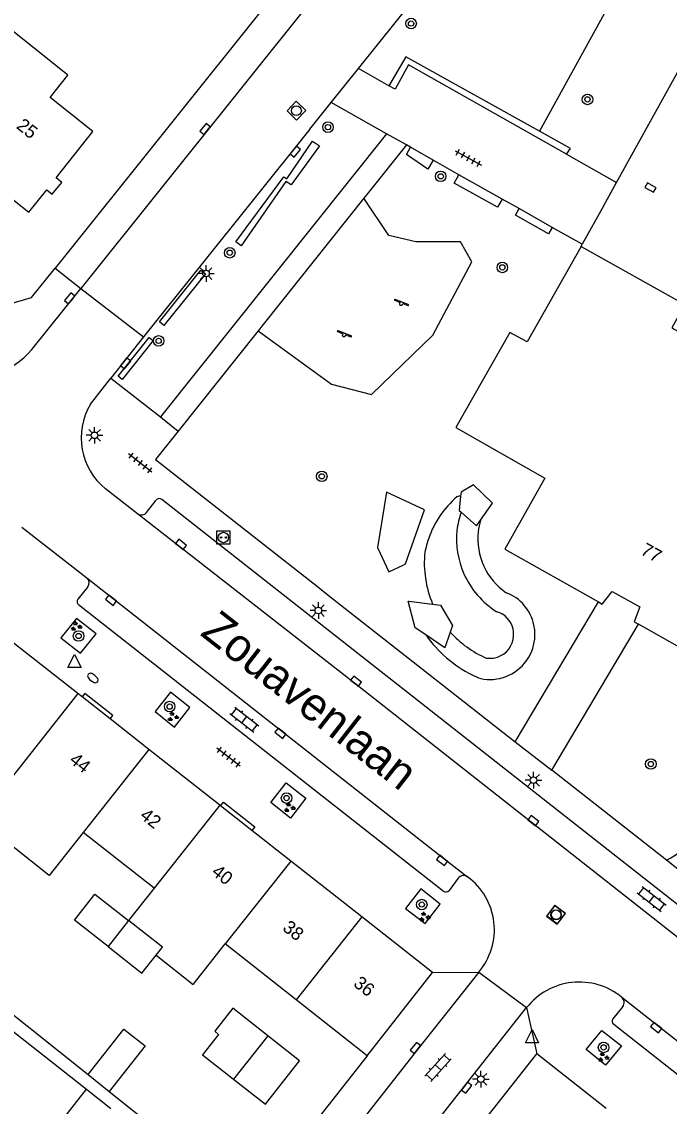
# Model space of a CAD drawing. Extents: x 131000 to 133013, y 393000 to 396501.
# Drawn here: x 131812 to 131861, y 396002.8 to 396084.8 of the extents above; entities that cross this region are included whole.
import ezdxf

# ---------------------------------------------------------------- set-up
doc = ezdxf.new("R2010")
doc.units = 0
for name, color, linetype in [('gg-afsc-erfafscheiding', 7, 'Continuous'), ('gg-afsc-muur', 7, 'Continuous'), ('gg-anno-huisnummerreeks BGT', 7, 'Continuous'), ('gg-anno-openbare ruimte label', 7, 'Continuous'), ('gg-bbg-bijgebouw', 7, 'Continuous'), ('gg-bbg-gedigitaliseerde bebouwing', 7, 'Continuous'), ('gg-bbg-gedigitaliseerde bijgebouw', 7, 'Continuous'), ('gg-bbg-hoofdgebouw', 7, 'Continuous'), ('gg-bbg-luifel en loopbrug', 7, 'Continuous'), ('gg-bbg-tussenscheiding', 7, 'Continuous'), ('gg-knt-onverhard', 7, 'Continuous'), ('gg-knt-verharding', 7, 'Continuous'), ('gg-knt-verharding nz', 7, 'Continuous'), ('gt-afsc-boombescherming', 7, 'Continuous'), ('gt-grn-groengrens', 7, 'Continuous'), ('gt-grn-vlakafsluiter', 7, 'Continuous'), ('gt-grn-weggrens', 7, 'Continuous'), ('gt-symb-boom', 7, 'Continuous'), ('gt-symb-brandkraan', 7, 'Continuous'), ('gt-symb-groenvak', 7, 'Continuous'), ('gt-symb-klinker verharding', 7, 'Continuous'), ('gt-symb-kolk', 7, 'Continuous'), ('gt-symb-laadpunt elektrisch vervoer', 7, 'Continuous'), ('gt-symb-lichtmast', 7, 'Continuous'), ('gt-symb-rioolschacht', 7, 'Continuous'), ('gt-symb-speelvoorziening', 7, 'Continuous'), ('gt-symb-tegel verharding', 7, 'Continuous'), ('gt-symb-waterafsluiter', 7, 'Continuous')]:
    doc.layers.add(name, color=color, linetype=linetype)

# ---------------------------------------------------------------- blocks, each defined once
blk = doc.blocks.new('gt0-BOOM')
at = {"layer": 'gt-symb-boom'}
for radius in [0.4, 0.2]:
    blk.add_circle((0, 0), radius, dxfattribs=at)
blk = doc.blocks.new('gt0-KOLK')
at = {"layer": 'gt-symb-kolk'}
blk.add_lwpolyline([(0, 0), (0.375, 0), (0.375, 0.4), (-0.375, 0.4), (-0.375, 0), (0, 0)], dxfattribs=at)
blk = doc.blocks.new('gt0-RS')
at = {"layer": 'gt-symb-rioolschacht'}
blk.add_lwpolyline([(-0.5, -0.5), (0.5, -0.5), (0.5, 0.5), (-0.5, 0.5)], close=True, dxfattribs=at)
blk.add_circle((0, 0), 0.375, dxfattribs=at)
blk = doc.blocks.new('gt0-TEG1')
at = {"layer": 'gt-symb-tegel verharding'}
for p, q in [((-1.125, 0), (1.125, 0)), ((-0.9, -0.25), (-0.9, 0.25)), ((-0.45, -0.25), (-0.45, 0.25)), ((0, -0.25), (0, 0.25)), ((0.45, -0.25), (0.45, 0.25)), ((0.9, -0.25), (0.9, 0.25))]:
    blk.add_line(p, q, dxfattribs=at)
blk = doc.blocks.new('gt0-GRVAK')
at = {"layer": 'gt-symb-groenvak'}
for p, q in [((-0.11, 0.189), (-0.228, 0.24)), ((-0.182, 0.153), (0.088, 0.153)), ((-0.091, 0.211), (-0.156, 0.322)), ((-0.047, 0.214), (-0.047, 0.393)), ((-0.004, 0.211), (0.061, 0.322)), ((0.015, 0.189), (0.133, 0.24)), ((0.262, -0.052), (0.197, 0.059)), ((0.305, -0.049), (0.305, 0.13)), ((0.349, -0.052), (0.414, 0.059)), ((-0.245, -0.228), (-0.363, -0.177)), ((-0.318, -0.264), (-0.047, -0.264)), ((-0.226, -0.206), (-0.291, -0.095)), ((-0.183, -0.203), (-0.183, -0.024)), ((-0.139, -0.206), (-0.074, -0.095)), ((-0.12, -0.228), (-0.002, -0.177)), ((0.243, -0.074), (0.125, -0.023)), ((0.17, -0.11), (0.441, -0.11)), ((0.368, -0.074), (0.486, -0.023))]:
    blk.add_line(p, q, dxfattribs=at)
blk = doc.blocks.new('gt0-LMAST')
at = {"layer": 'gt-symb-lichtmast'}
for p, q in [((-0.182, 0.173), (-0.447, 0.438)), ((-0.005, 0.246), (-0.005, 0.621)), ((0.172, 0.173), (0.437, 0.438)), ((-0.255, -0.004), (-0.63, -0.004)), ((-0.182, -0.181), (-0.447, -0.446)), ((-0.005, -0.254), (-0.005, -0.629)), ((0.437, -0.446), (0.172, -0.181)), ((0.245, -0.004), (0.62, -0.004))]:
    blk.add_line(p, q, dxfattribs=at)
blk.add_circle((-0.005, -0.004), 0.25, dxfattribs=at)
blk = doc.blocks.new('gt0-KL1')
at = {"layer": 'gt-symb-klinker verharding'}
for p, q in [((-1.15, 0.3), (1.15, 0.3)), ((-1, -0.3), (-1, 0.3)), ((-0.5, 0.3), (-0.5, 0.45)), ((0, -0.3), (0, 0.3)), ((0.5, 0.3), (0.5, 0.45)), ((1, -0.3), (1, 0.3)), ((-1.15, -0.3), (1.15, -0.3)), ((-0.5, -0.45), (-0.5, -0.3)), ((0.5, -0.45), (0.5, -0.3))]:
    blk.add_line(p, q, dxfattribs=at)
blk = doc.blocks.new('gt0-WAFSL')
at = {"layer": 'gt-symb-waterafsluiter'}
for p, q in [((-0.5, -0.333), (0, 0.667)), ((0, 0.667), (0.5, -0.333)), ((0.5, -0.333), (-0.5, -0.333))]:
    blk.add_line(p, q, dxfattribs=at)
blk = doc.blocks.new('gt0-SV')
at = {"layer": 'gt-symb-speelvoorziening'}
for p, q in [((-0.477, 0.255), (-0.08, 0.096)), ((0.542, -0.076), (-0.449, 0.324)), ((0.125, 0.014), (0.515, -0.143))]:
    blk.add_line(p, q, dxfattribs=at)
for centre, radius, start, end in [((-0.466, 0.291), 0.0369, 63.6251, 252.66016), ((-0.002, -0.005), 0.128, 127.68665, 8.59861), ((0.531, -0.111), 0.0363, 243.50852, 72.54358)]:
    blk.add_arc(centre, radius, start, end, dxfattribs=at)
blk = doc.blocks.new('gt0-LEV')
at = {"layer": 'gt-symb-laadpunt elektrisch vervoer'}
blk.add_lwpolyline([(-0.486, 0.501), (0.486, 0.501), (0.486, -0.499), (-0.486, -0.499)], close=True, dxfattribs=at)
for centre, radius in [((0, 0), 0.393), ((-0.186, 0), 0.0566), ((0.186, 0), 0.0566)]:
    blk.add_circle(centre, radius, dxfattribs=at)
blk = doc.blocks.new('gt0-BR')
at = {"layer": 'gt-symb-brandkraan'}
for centre, radius, start, end in [((-0.244, 0), 0.206, 107.56694, 252.43307), ((0.599, -2.664), 3, 106.89205, 107.56694), ((0, -0.691), 0.938, 73.10799, 106.89205), ((-0.599, -2.664), 3, 72.43309, 73.10799), ((0.244, 0), 0.206, 287.56695, 72.43309), ((0.599, 2.664), 3, 252.43307, 253.10797), ((0, 0.691), 0.938, 253.10797, 286.89206), ((-0.599, 2.664), 3, 286.89206, 287.56695)]:
    blk.add_arc(centre, radius, start, end, dxfattribs=at)

msp = doc.modelspace()

# ---------------------------------------------------------------- linework, layer by layer
at = {"layer": 'gg-afsc-erfafscheiding'}
for p, q in [((131807.975, 396012.4), (131817.044, 396005.17)), ((131818.65, 396003.89), (131823.528, 396000))]:
    msp.add_line(p, q, dxfattribs=at)
msp.add_lwpolyline([(131801.229, 396000), (131809.182, 396010.124), (131816.92, 396004.048)], dxfattribs=at)
at = {"layer": 'gg-afsc-muur'}
msp.add_line((131838.15, 396006.58), (131832.977, 396000), dxfattribs=at)
at = {"layer": 'gg-bbg-bijgebouw'}
msp.add_line((131833.043, 396006.187), (131830.63, 396008.087), dxfattribs=at)
msp.add_lwpolyline([(131830.63, 396008.087), (131827.989, 396010.168), (131826.618, 396008.428)], dxfattribs=at)
at = {"layer": 'gg-bbg-gedigitaliseerde bebouwing'}
for p, q in [((131822.036, 396019.247), (131816.669, 396023.466)), ((131822.036, 396019.247), (131820.111, 396016.796)), ((131832.769, 396010.81), (131827.402, 396015.029)), ((131838.15, 396006.58), (131832.769, 396010.81))]:
    msp.add_line(p, q, dxfattribs=at)
for points in [[(131815.51, 396080.71), (131809.16, 396085.767), (131802.977, 396077.991)], [(131816.669, 396023.466), (131814.112, 396020.212), (131808.745, 396024.431)], [(131822.189, 396014.182), (131825.001, 396011.973), (131827.402, 396015.029)]]:
    msp.add_lwpolyline(points, dxfattribs=at)
at = {"layer": 'gg-bbg-gedigitaliseerde bijgebouw'}
for p, q in [((131826.618, 396008.428), (131826.915, 396008.194)), ((131817.044, 396005.17), (131818.65, 396003.89))]:
    msp.add_line(p, q, dxfattribs=at)
for points in [[(131818.566, 396014.831), (131816.011, 396016.838), (131817.555, 396018.804), (131820.111, 396016.796)], [(131818.566, 396014.831), (131821.122, 396012.823), (131822.189, 396014.182)], [(131817.044, 396005.17), (131819.737, 396008.598), (131821.352, 396007.329), (131818.65, 396003.89)], [(131826.915, 396008.194), (131825.707, 396006.656), (131828.053, 396004.808)], [(131828.053, 396004.808), (131830.459, 396002.912), (131833.043, 396006.187)]]:
    msp.add_lwpolyline(points, dxfattribs=at)
at = {"layer": 'gg-bbg-hoofdgebouw'}
for p, q in [((131816.278, 396033.956), (131810.912, 396038.174)), ((131816.589, 396033.711), (131816.278, 396033.956)), ((131818.712, 396032.043), (131816.589, 396033.711)), ((131821.644, 396029.737), (131818.712, 396032.043)), ((131827.011, 396025.518), (131821.644, 396029.737)), ((131827.063, 396025.477), (131827.011, 396025.518)), ((131829.435, 396023.612), (131827.063, 396025.477)), ((131832.377, 396021.299), (131829.435, 396023.612)), ((131837.744, 396017.08), (131832.377, 396021.299)), ((131843.1, 396012.87), (131837.744, 396017.08)), ((131838.15, 396006.58), (131843.1, 396012.87)), ((131846.02, 396000.44), (131850.97, 396006.73)), ((131856.217, 396002.605), (131850.97, 396006.73))]:
    msp.add_line(p, q, dxfattribs=at)
for points in [[(131802.977, 396077.991), (131812.56, 396070.36), (131813.92, 396072.04), (131814.33, 396071.71), (131815.05, 396072.61), (131814.63, 396072.95), (131817.41, 396076.45), (131814.17, 396079.03), (131815.51, 396080.71)], [(131854.344, 396067.769), (131850.24, 396060.56), (131848.93, 396061.27), (131844.86, 396054.07), (131851.58, 396050.25), (131848.55, 396044.87), (131855.645, 396040.89)], [(131854.344, 396067.769), (131862.168, 396063.376), (131861.184, 396061.615), (131873.593, 396054.68), (131874.563, 396056.398), (131874.772, 396056.279)], [(131855.645, 396040.89), (131855.93, 396040.73), (131856.69, 396041.68), (131858.76, 396040.53), (131858.35, 396039.38), (131858.663, 396039.204)], [(131875.496, 396036.847), (131868.78, 396040.6), (131865.73, 396035.23), (131858.663, 396039.204)]]:
    msp.add_lwpolyline(points, dxfattribs=at)
at = {"layer": 'gg-bbg-luifel en loopbrug'}
msp.add_line((131816.92, 396004.048), (131818.772, 396002.593), dxfattribs=at)
msp.add_lwpolyline([(131815.135, 395997.964), (131813.283, 395999.419), (131816.92, 396004.048)], dxfattribs=at)
at = {"layer": 'gg-bbg-tussenscheiding'}
for p, q in [((131816.278, 396033.956), (131808.745, 396024.431)), ((131821.644, 396029.737), (131816.669, 396023.466)), ((131827.011, 396025.518), (131822.036, 396019.247)), ((131832.377, 396021.299), (131827.402, 396015.029)), ((131837.744, 396017.08), (131832.769, 396010.81)), ((131820.111, 396016.796), (131818.566, 396014.831)), ((131830.63, 396008.087), (131828.053, 396004.808))]:
    msp.add_line(p, q, dxfattribs=at)
msp.add_lwpolyline([(131822.189, 396014.182), (131822.666, 396014.789), (131820.111, 396016.796)], dxfattribs=at)
at = {"layer": 'gg-knt-onverhard'}
msp.add_lwpolyline([(131829.907, 396061.382), (131835.461, 396057.343), (131838.477, 396056.56), (131843.119, 396061.049), (131846.055, 396066.604), (131845.214, 396068.124), (131841.822, 396068.108), (131839.796, 396068.585), (131837.906, 396071.412)], dxfattribs=at)
at = {"layer": 'gg-knt-verharding'}
for p, q in [((131908.79, 396183.89), (131814.548, 396066.122)), ((131910.74, 396182.27), (131816.508, 396064.595)), ((131837.502, 396081.213), (131850.018, 396096.832)), ((131835.439, 396078.638), (131837.502, 396081.213)), ((131839.796, 396079.909), (131837.502, 396081.213)), ((131833.827, 396076.627), (131835.439, 396078.638)), ((131839.608, 396076.286), (131835.439, 396078.638)), ((131833.827, 396076.627), (131821.229, 396060.922)), ((131839.608, 396076.286), (131822.51, 396054.887)), ((131841.114, 396075.436), (131838.234, 396071.824)), ((131841.422, 396075.262), (131841.114, 396075.436)), ((131843.141, 396074.292), (131841.422, 396075.262)), ((131845.094, 396073.19), (131843.141, 396074.292)), ((131853.235, 396074.732), (131857.001, 396072.597)), ((131848.363, 396071.346), (131845.094, 396073.19)), ((131838.234, 396071.824), (131837.906, 396071.412)), ((131856.045, 396070.869), (131857.001, 396072.597)), ((131837.906, 396071.412), (131830.384, 396061.98)), ((131849.648, 396070.621), (131848.363, 396071.346)), ((131852.15, 396069.209), (131849.648, 396070.621)), ((131856.045, 396070.869), (131854.418, 396067.929)), ((131854.418, 396067.929), (131852.15, 396069.209)), ((131812.79, 396059.985), (131816.508, 396064.595)), ((131830.384, 396061.98), (131829.907, 396061.382)), ((131829.907, 396061.382), (131823.866, 396053.806)), ((131821.229, 396060.922), (131818.759, 396057.806)), ((131817.226, 396055.834), (131818.759, 396057.806)), ((131818.759, 396057.806), (131822.51, 396054.887)), ((131820.794, 396047.538), (131818.366, 396049.439)), ((131821.469, 396047.655), (131822.204, 396048.595)), ((131812.023, 396046.546), (131816.959, 396042.711)), ((131817.018, 396042.03), (131816.278, 396041.105)), ((131834.39, 396042.053), (131835.212, 396041.407)), ((131843.906, 396019.023), (131816.326, 396040.681)), ((131835.212, 396041.407), (131849.344, 396030.31)), ((131849.344, 396030.31), (131855.645, 396040.89)), ((131852.119, 396028.177), (131858.663, 396039.204)), ((131860.793, 396021.362), (131852.119, 396028.177)), ((131861.643, 396020.694), (131860.793, 396021.362)), ((131845.041, 396020.007), (131844.349, 396019.065)), ((131857.485, 396010.294), (131856.729, 396009.38)), ((131856.794, 396008.961), (131888.288, 395984.184))]:
    msp.add_line(p, q, dxfattribs=at)
for points in [[(131857.001, 396072.597), (131866.123, 396089.084), (131870.795, 396086.525), (131882.05, 396107.06)], [(131853.235, 396074.732), (131841.278, 396081.482), (131840.264, 396079.643), (131839.796, 396079.909)], [(131788.845, 396077.724), (131805.53, 396064.8), (131806.5, 396064.12), (131808.81, 396063.35), (131810.95, 396063.38), (131812.77, 396063.9), (131814.548, 396066.122)], [(131823.866, 396053.806), (131822.155, 396051.661), (131834.39, 396042.053)], [(131894.576, 395992.168), (131856.738, 396021.847), (131822.624, 396048.638)], [(131817.645, 396038.488), (131816.161, 396039.644), (131814.994, 396038.181), (131816.48, 396037.022), (131817.645, 396038.488)], [(131818.712, 396032.043), (131818.909, 396032.294), (131816.787, 396033.963), (131816.589, 396033.711)], [(131824.742, 396032.905), (131823.265, 396034.073), (131822.112, 396032.608), (131823.568, 396031.419), (131824.742, 396032.905)], [(131832.348, 396024.553), (131830.857, 396025.722), (131832.026, 396027.207), (131833.503, 396026.043), (131832.348, 396024.553)], [(131827.063, 396025.477), (131827.275, 396025.746), (131829.647, 396023.881), (131829.435, 396023.612)], [(131842.2, 396019.203), (131841.057, 396017.72), (131842.54, 396016.569), (131843.678, 396018.04), (131842.2, 396019.203)], [(131846.589, 396012.905), (131841.951, 396007.052), (131832.493, 395995.015)], [(131836.103, 395992.291), (131845.519, 396004.282), (131850.21, 396010.221)], [(131855.907, 396008.485), (131857.388, 396007.321), (131856.183, 396005.873), (131854.725, 396007.045), (131855.907, 396008.485)]]:
    msp.add_lwpolyline(points, dxfattribs=at)
for centre, radius, start, end in [((131808.985, 396062.96), 4.83, 239.19628, 321.98462), ((131821.469, 396053.291), 4.946, 149.06513, 231.1501), ((131822.436, 396048.398), 0.305, 52.03847, 139.65279), ((131821.07, 396047.953), 0.498, 236.36796, 323.29917), ((131816.632, 396042.34), 0.495, 321.26986, 48.63332), ((131816.506, 396040.916), 0.296, 140.30379, 232.61384), ((131845.443, 396019.687), 0.514, 53.28272, 141.48348), ((131842.831, 396016.113), 4.941, 319.51321, 53.77521), ((131844.1, 396019.333), 0.366, 237.94188, 312.88995), ((131854.195, 396007.07), 5.08, 50.91936, 141.67178), ((131857.049, 396010.607), 0.536, 324.34638, 49.43329), ((131856.976, 396009.204), 0.304, 144.53892, 233.09724)]:
    msp.add_arc(centre, radius, start, end, dxfattribs=at)
at = {"layer": 'gg-knt-verharding nz'}
for points in [[(131893.975, 395990.085), (131837.184, 396034.738), (131820.794, 396047.538)], [(131816.959, 396042.711), (131843.942, 396021.502), (131845.751, 396020.099)], [(131857.398, 396011.014), (131874.239, 395997.744), (131890.135, 395985.257)]]:
    msp.add_lwpolyline(points, dxfattribs=at)
at = {"layer": 'gt-afsc-boombescherming'}
for points in [[(131822.435, 396062.063), (131825.57, 396065.978), (131825.919, 396065.698), (131822.785, 396061.784), (131822.435, 396062.063)], [(131819.318, 396057.952), (131821.669, 396060.889), (131821.967, 396060.65), (131819.616, 396057.714), (131819.318, 396057.952)]]:
    msp.add_lwpolyline(points, dxfattribs=at)
at = {"layer": 'gt-grn-groengrens'}
for p, q in [((131859.998, 396092.473), (131851.174, 396076.48)), ((131845.249, 396049.192), (131845.217, 396048.88)), ((131839.801, 396043.166), (131840.866, 396043.68)), ((131841.306, 396040.95), (131843.101, 396040.73)), ((131844.028, 396037.424), (131842.581, 396038.395)), ((131844.434, 396038.613), (131844.028, 396037.424))]:
    msp.add_line(p, q, dxfattribs=at)
for points in [[(131851.174, 396076.48), (131841.084, 396082.101), (131839.796, 396079.909)], [(131853.235, 396074.732), (131853.525, 396075.171), (131851.174, 396076.48)], [(131828.617, 396067.808), (131828.228, 396068.125), (131831.85, 396073.025), (131832.067, 396072.876), (131834.006, 396075.73), (131834.541, 396075.383), (131832.409, 396072.424), (131831.996, 396072.674), (131828.617, 396067.808)], [(131843.141, 396074.292), (131842.747, 396073.594), (131841.118, 396074.723), (131841.422, 396075.262)], [(131848.363, 396071.346), (131848.014, 396070.728), (131844.729, 396072.545), (131845.094, 396073.19)], [(131852.15, 396069.209), (131851.87, 396068.712), (131849.368, 396070.125), (131849.648, 396070.621)], [(131846.731, 396047.074), (131847.64, 396048.348), (131846.182, 396049.74), (131845.249, 396049.192)], [(131840.866, 396043.68), (131841.058, 396043.773), (131842.498, 396047.843), (131839.625, 396049.179), (131838.943, 396045.015), (131839.801, 396043.166)], [(131845.217, 396048.88), (131845.109, 396047.812), (131845.252, 396047.684)], [(131845.252, 396047.684), (131846.418, 396046.636), (131846.731, 396047.074)], [(131842.581, 396038.395), (131841.789, 396038.927), (131841.239, 396040.958), (131841.306, 396040.95)], [(131843.101, 396040.73), (131843.709, 396040.655), (131844.606, 396039.115), (131844.434, 396038.613)]]:
    msp.add_lwpolyline(points, dxfattribs=at)
for centre, radius, start, end in [((131845.141, 396048.489), 0.399, 79.00351, 120.2564), ((131849.714, 396043.266), 7.334, 130.61808, 160.43525), ((131851.967, 396045.453), 7.076, 161.61834, 173.11358), ((131851.394, 396045.687), 4.865, 163.43916, 174.21164), ((131853.957, 396042.12), 11.72, 162.10228, 167.51462), ((131851.513, 396045.665), 6.602, 174.47152, 203.7416), ((131851.388, 396045.626), 4.865, 173.48476, 236.09718), ((131850.451, 396043.835), 7.979, 174.11188, 202.90396), ((131851.453, 396045.697), 6.559, 204.20689, 237.81822), ((131847.465, 396038.434), 3.378, 12.10026, 69.03285), ((131847.478, 396038.456), 1.756, 13.47178, 74.10602), ((131847.419, 396038.434), 3.423, 323.90687, 11.94095), ((131850.37, 396043.903), 9.54, 215.26838, 243.32477), ((131850.226, 396043.774), 7.758, 221.70408, 246.68061), ((131847.364, 396038.452), 1.868, 306.29035, 12.78746), ((131847.449, 396038.411), 1.785, 260.50426, 304.86687), ((131847.415, 396038.472), 3.449, 258.69304, 323.42877), ((131848.911, 396040.87), 6.174, 242.78367, 249.40555), ((131855.595, 396030.877), 10.842, 298.64618, 330.62118)]:
    msp.add_arc(centre, radius, start, end, dxfattribs=at)
at = {"layer": 'gt-grn-vlakafsluiter'}
msp.add_line((131854.344, 396067.769), (131854.418, 396067.929), dxfattribs=at)
at = {"layer": 'gt-grn-weggrens'}
for p, q in [((131841.114, 396075.436), (131839.608, 396076.286)), ((131814.548, 396066.122), (131816.508, 396064.595)), ((131816.508, 396064.595), (131821.229, 396060.922)), ((131822.51, 396054.887), (131823.866, 396053.806)), ((131849.344, 396030.31), (131852.119, 396028.177)), ((131843.1, 396012.87), (131846.589, 396012.905)), ((131846.589, 396012.905), (131850.21, 396010.221)), ((131850.21, 396010.221), (131850.97, 396006.73))]:
    msp.add_line(p, q, dxfattribs=at)

# ---------------------------------------------------------------- block references
at = {"layer": 'gt-symb-boom'}
for p in [(131841.473, 396084.616), (131854.812, 396078.88), (131835.187, 396076.784), (131843.712, 396073.066), (131827.757, 396067.287), (131848.374, 396066.179), (131822.381, 396060.625), (131834.716, 396050.384), (131816.327, 396038.314), (131823.213, 396032.979), (131859.601, 396028.634), (131832.054, 396026.061), (131842.281, 396018.012), (131856.032, 396007.211)]:
    msp.add_blockref('gt0-BOOM', p, dxfattribs=at)
at = {"layer": 'gt-symb-brandkraan', "rotation": 141.9039146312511}
msp.add_blockref('gt0-BR', (131817.407, 396035.136), dxfattribs=at)
at = {"layer": 'gt-symb-groenvak'}
for p in [(131816.128, 396039.04), (131823.451, 396032.203), (131832.262, 396025.336), (131842.472, 396017.071), (131855.994, 396006.466)]:
    msp.add_blockref('gt0-GRVAK', p, dxfattribs=at)
at = {"layer": 'gt-symb-klinker verharding'}
for p, rotation in [((131828.866, 396031.986), -37.80965212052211), ((131859.67, 396018.437), -37.809652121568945), ((131843.515, 396005.69), 47.63383016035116)]:
    msp.add_blockref('gt0-KL1', p, dxfattribs=dict(at, rotation=rotation))
at = {"layer": 'gt-symb-kolk'}
for p, rotation in [((131826.045, 396076.518), 51.49221702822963), ((131832.562, 396075.046), -128.70457057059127), ((131859.478, 396072.044), -29.66671520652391), ((131815.804, 396063.709), 51.00900595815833), ((131819.725, 396059.047), -127.8900628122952), ((131823.951, 396045.076), -37.93526325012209), ((131818.904, 396041.171), 141.6175426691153), ((131837.184, 396034.738), -38.17653760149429), ((131831.717, 396031.118), 141.9039146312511), ((131850.598, 396024.196), -38.17653760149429), ((131843.942, 396021.502), 141.82346240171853), ((131860.13, 396008.866), 141.82346239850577), ((131841.951, 396007.052), 51.59982328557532), ((131845.519, 396004.282), -128.14181608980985)]:
    msp.add_blockref('gt0-KOLK', p, dxfattribs=dict(at, rotation=rotation))
at = {"layer": 'gt-symb-laadpunt elektrisch vervoer'}
msp.add_blockref('gt0-LEV', (131827.28, 396045.759), dxfattribs=at)
at = {"layer": 'gt-symb-lichtmast'}
for p in [(131825.969, 396065.721), (131817.542, 396053.49), (131834.463, 396040.242), (131850.742, 396027.414), (131846.753, 396004.809)]:
    msp.add_blockref('gt0-LMAST', p, dxfattribs=at)
at = {"layer": 'gt-symb-rioolschacht'}
for p, rotation in [((131832.798, 396078.028), 46.053410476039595), ((131852.424, 396017.233), 142.6830255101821), ((131852.45, 396017.245), -37.31697448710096)]:
    msp.add_blockref('gt0-RS', p, dxfattribs=dict(at, rotation=rotation))
at = {"layer": 'gt-symb-speelvoorziening'}
for p in [(131840.714, 396063.44), (131836.397, 396061.071)]:
    msp.add_blockref('gt0-SV', p, dxfattribs=at)
at = {"layer": 'gt-symb-tegel verharding'}
for p, rotation in [((131845.799, 396074.456), -28.74303563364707), ((131820.986, 396051.392), 142.10993718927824), ((131827.668, 396029.155), 142.10993718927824)]:
    msp.add_blockref('gt0-TEG1', p, dxfattribs=dict(at, rotation=rotation))
at = {"layer": 'gt-symb-waterafsluiter'}
for p in [(131816.013, 396036.254), (131850.62, 396007.888)]:
    msp.add_blockref('gt0-WAFSL', p, dxfattribs=at)

# ---------------------------------------------------------------- texts
at = {"layer": 'gg-anno-huisnummerreeks BGT'}
for s, rotation, p in [('25', 321.5, (131811.552, 396076.755)), ('77', 330.9, (131858.758, 396044.536)), ('44', 321.8, (131815.554, 396028.801)), ('42', 321.8, (131820.895, 396024.602)), ('40', 321.8, (131826.315, 396020.34)), ('38', 321.8, (131831.682, 396016.121)), ('36', 321.8, (131837.044, 396011.906))]:
    msp.add_text(s, height=1, rotation=rotation, dxfattribs=at).set_placement(p)
at = {"layer": 'gg-anno-openbare ruimte label'}
msp.add_text('Zouavenlaan', height=2.5, rotation=322, dxfattribs=at).set_placement((131825.443, 396038.431))

doc.saveas('drawing.dxf')
